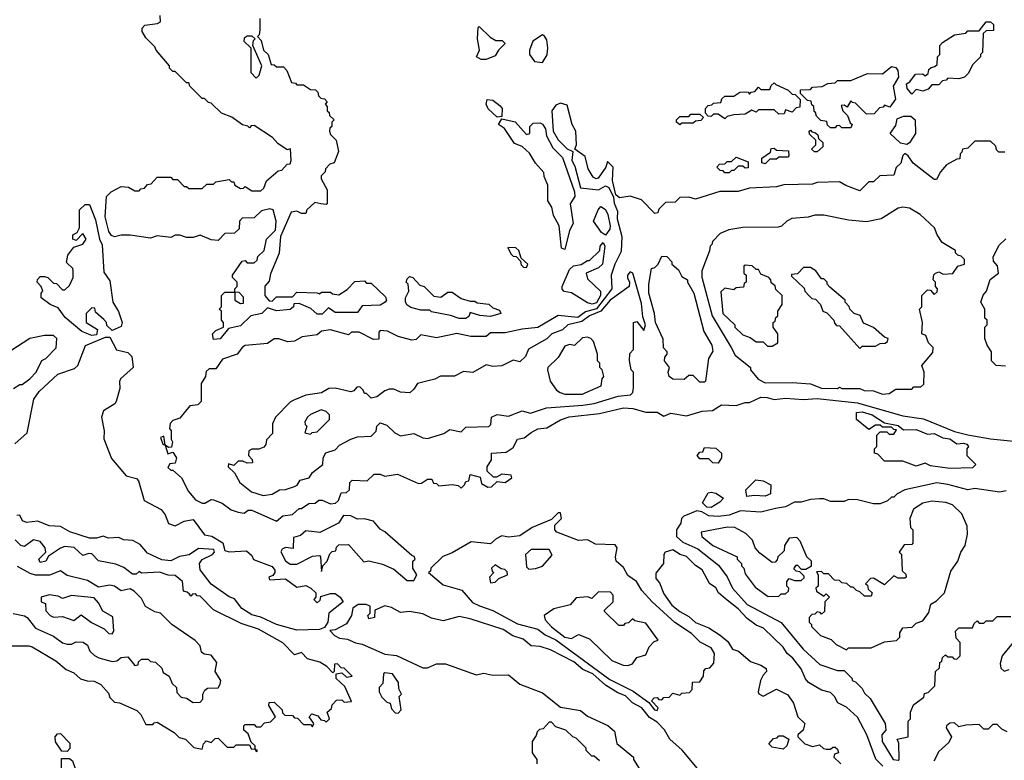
# Model space of a CAD drawing. Extents: x 2769579 to 2883812, y 684207 to 828660.
# Tile 270 of 505: x 2783624 to 2787996, y 802081 to 805370. Entities that reach past the tile are written whole.
import ezdxf

# ---------------------------------------------------------------- set-up
doc = ezdxf.new("R2010")
doc.units = 0

msp = doc.modelspace()

# ---------------------------------------------------------------- linework, layer by layer
at = {"layer": '0CON02XD'}
for points in [[(2784485, 803950), (2784480, 803975), (2784495, 803990), (2784530, 804005), (2784530, 804025), (2784520, 804035), (2784520, 804075), (2784510, 804085), (2784520, 804095), (2784520, 804145), (2784535, 804160), (2784580, 804160), (2784580, 804125), (2784605, 804110), (2784618.3, 804111.7), (2784618.3, 804138.3), (2784598.3, 804158.3), (2784580, 804160), (2784580, 804175), (2784590, 804185), (2784590, 804205), (2784570, 804225), (2784570, 804235), (2784611.7, 804298.3), (2784625, 804300), (2784635, 804290), (2784665, 804290), (2784678.3, 804301.7), (2784681.7, 804318.3), (2784710, 804345), (2784720, 804395), (2784760, 804435), (2784762.5, 804475), (2784750, 804525), (2784735, 804530), (2784698.3, 804521.7), (2784665, 804490), (2784611.7, 804488.3), (2784600, 804475), (2784598.3, 804441.7), (2784578.3, 804421.7), (2784535, 804420), (2784505, 804390), (2784475, 804392.5), (2784425, 804412.5), (2784395, 804402.5), (2784365, 804402.5), (2784335, 804412.5), (2784315, 804412.5), (2784295, 804402.5), (2784235, 804410), (2784205, 804400), (2784115, 804412.5), (2784075, 804413.3), (2784045, 804406.2), (2784031.9, 804411.9), (2784019.7, 804429.7), (2784003.3, 804495), (2784010, 804585), (2784030, 804605), (2784075, 804630), (2784107, 804627), (2784135, 804610), (2784155, 804610), (2784161.7, 804618.3), (2784178.3, 804621.7), (2784191.7, 804638.3), (2784208.3, 804641.7), (2784235, 804670), (2784295, 804670), (2784305, 804660), (2784325, 804660), (2784355, 804630), (2784365, 804630), (2784375, 804620), (2784435, 804620), (2784455, 804640), (2784485, 804640), (2784495, 804650), (2784555, 804660), (2784565, 804650), (2784575, 804650), (2784580, 804635), (2784605, 804620), (2784618.3, 804621.7), (2784625, 804630), (2784655, 804610), (2784695, 804610), (2784708.3, 804621.7), (2784720, 804655), (2784771.7, 804698.3), (2784788.3, 804701.7), (2784811.7, 804728.3), (2784825, 804730), (2784830, 804745), (2784826.4, 804796.4), (2784811.7, 804791.7), (2784770.7, 804820.7), (2784747, 804847), (2784665, 804900), (2784651.7, 804898.3), (2784645, 804890), (2784637.5, 804897.5), (2784613, 804903), (2784567, 804937), (2784520, 804955), (2784475, 805000), (2784463, 805003), (2784445, 805020), (2784435, 805020), (2784411.7, 805041.7), (2784380, 805075), (2784375, 805090), (2784365, 805090), (2784315, 805140), (2784305, 805140), (2784290, 805155), (2784290, 805165), (2784230, 805235), (2784225, 805250), (2784185, 805290), (2784168.3, 805318.3), (2784168.3, 805331.7), (2784180, 805345), (2784236.4, 805353.6), (2784249.3, 805360.7), (2784248.3, 805388.3)], [(2784690, 805375), (2784690, 805325), (2784687, 805303), (2784680, 805295), (2784697, 805277), (2784707.5, 805235), (2784727.5, 805215), (2784741.7, 805171.7), (2784755, 805170), (2784765, 805160), (2784795, 805160), (2784810, 805145), (2784831.7, 805091.7), (2784848.3, 805088.3), (2784855, 805080), (2784885, 805080), (2784915, 805060), (2784938.3, 805058.3), (2784948.3, 805048.3), (2784951.7, 805031.7), (2784961.7, 805021.7), (2784978.3, 805018.3), (2784990, 805005), (2784980, 804995), (2784990, 804985), (2784990, 804965), (2784998.3, 804958.3), (2785000, 804945), (2785020, 804925), (2785010, 804915), (2785010, 804895), (2785001.7, 804888.3), (2785000, 804875), (2785005, 804860), (2785030, 804835), (2785040, 804785), (2785020, 804735), (2785001.7, 804728.3), (2784981.7, 804708.3), (2784980, 804695), (2784963, 804677), (2784963, 804663), (2784990, 804615), (2784990, 804555), (2784985, 804550), (2784961.7, 804551.7), (2784935, 804557.5), (2784900, 804525), (2784895, 804510), (2784875, 804510), (2784855, 804520), (2784830, 804515), (2784783, 804407), (2784777, 804333), (2784738.3, 804241.7), (2784731.7, 804208.3), (2784713, 804187), (2784712.5, 804145), (2784731.7, 804121.7), (2784745, 804120), (2784765, 804140), (2784835, 804140), (2784855, 804160), (2784945, 804157.5), (2784955, 804152.5), (2784965, 804160), (2785005, 804160), (2785013, 804153), (2785041.7, 804148.3), (2785078.3, 804171.7), (2785113, 804207), (2785155, 804210), (2785165, 804200), (2785185, 804200), (2785249.3, 804139.3), (2785252.5, 804125), (2785247.5, 804115), (2785225, 804102.5), (2785145, 804100), (2785125, 804070), (2785025, 804070), (2784995, 804090), (2784967, 804063), (2784945, 804062.5), (2784917, 804087), (2784865, 804110), (2784841.7, 804108.3), (2784840, 804095), (2784825, 804082.5), (2784765, 804077.5), (2784725, 804090), (2784700, 804065), (2784650, 804055), (2784605, 804010), (2784551.7, 803998.3), (2784515, 803952.5), (2784485, 803950)], [(2787585, 805040), (2787564.2, 805064.2), (2787562.5, 805085), (2787576.4, 805093.6), (2787601.7, 805128.3), (2787635, 805130), (2787645, 805120), (2787658.3, 805131.7), (2787661.7, 805148.3), (2787671.7, 805158.3), (2787688.3, 805161.7), (2787698.3, 805171.7), (2787700, 805205), (2787710, 805215), (2787710, 805255), (2787721.7, 805268.3), (2787775, 805302.5), (2787825, 805310), (2787835, 805320), (2787885, 805320), (2787915, 805360), (2787935, 805360), (2787948.3, 805348.3), (2787948.3, 805321.7), (2787915, 805320), (2787901.7, 805308.3), (2787900, 805225), (2787890, 805215), (2787890, 805205), (2787855, 805170), (2787837, 805133), (2787820, 805115), (2787795, 805107.5), (2787745, 805110), (2787738.3, 805101.7), (2787721.7, 805098.3), (2787705, 805080), (2787675, 805080), (2787658.3, 805061.7), (2787635, 805052.5), (2787605, 805060), (2787585, 805040)], [(2785695, 805192.5), (2785673, 805193), (2785652.5, 805205), (2785666.7, 805235), (2785657.5, 805285), (2785660, 805335), (2785665, 805340), (2785713, 805293), (2785738.3, 805278.3), (2785767, 805277), (2785780, 805265), (2785750, 805235), (2785735, 805210), (2785695, 805192.5)], [(2785945, 805180), (2785965.8, 805214.2), (2785968.8, 805245), (2785965, 805280), (2785955, 805297.5), (2785945, 805302.5), (2785902.5, 805275), (2785887.5, 805235), (2785887.5, 805215), (2785910, 805185), (2785945, 805180)], [(2784675, 805110), (2784687, 805123), (2784700, 805165), (2784660, 805255), (2784663, 805277), (2784670, 805285), (2784656.4, 805296.4), (2784635, 805297.5), (2784621.7, 805288.3), (2784620, 805275), (2784650, 805245), (2784650, 805135), (2784675, 805110)], [(2787315, 804890), (2787275, 804890), (2787265, 804900), (2787251.7, 804898.3), (2787245, 804890), (2787225, 804890), (2787211.7, 804901.7), (2787208.3, 804918.3), (2787181.7, 804921.7), (2787161.7, 804941.7), (2787158.3, 804958.3), (2787151.7, 804961.7), (2787150, 804985), (2787141.7, 804991.7), (2787138.3, 805008.3), (2787121.7, 805011.7), (2787091.7, 805041.7), (2787091.7, 805058.3), (2787135, 805060), (2787145, 805070), (2787187, 805073), (2787213, 805087), (2787245, 805090), (2787255, 805100), (2787315, 805100), (2787388.3, 805131.7), (2787455, 805130), (2787495, 805162.5), (2787515, 805157.5), (2787523.3, 805145), (2787526.2, 805115), (2787502.5, 805075), (2787513, 805017), (2787488.3, 804981.7), (2787465, 804990), (2787458.3, 804981.7), (2787441.7, 804978.3), (2787418.3, 804951.7), (2787385, 804950), (2787335, 805000), (2787321.7, 805001.7), (2787315, 805010), (2787298.3, 804981.7), (2787285, 804990), (2787271.7, 804988.3), (2787280, 804965), (2787300, 804945), (2787311.7, 804911.7), (2787320, 804905), (2787315, 804890)], [(2786755, 804930), (2786725, 804950), (2786705, 804950), (2786695, 804940), (2786681.7, 804941.7), (2786670, 804955), (2786670, 804975), (2786681.7, 804988.3), (2786698.3, 804991.7), (2786705, 805000), (2786738.3, 805001.7), (2786741.7, 805018.3), (2786755, 805030), (2786795, 805030), (2786822.5, 805047.5), (2786845, 805050), (2786858.3, 805048.3), (2786865, 805040), (2786871.7, 805048.3), (2786888.3, 805051.7), (2786905, 805070), (2786915, 805060), (2786955, 805060), (2786961.7, 805078.3), (2786975, 805090), (2786981.7, 805081.7), (2787037, 805057), (2787055, 805040), (2787068.3, 805038.3), (2787090, 805015), (2787088.3, 804981.7), (2787071.7, 804978.3), (2787055, 804960), (2787025, 804970), (2787018.3, 804951.7), (2786995, 804950), (2786975, 804970), (2786905, 804970), (2786895, 804960), (2786875, 804967.5), (2786845, 804950), (2786795, 804947.5), (2786765, 804940), (2786755, 804930)], [(2787570, 804765), (2787555, 804776.2), (2787545, 804767.5), (2787536.7, 804733.3), (2787516.4, 804713.6), (2787505, 804680), (2787443, 804677), (2787415, 804650), (2787395, 804650), (2787355, 804610), (2787293, 804633), (2787265, 804650), (2787165, 804647.5), (2787145, 804640), (2787017, 804637), (2786985, 804627.5), (2786865, 804622.5), (2786815, 804606.7), (2786733.6, 804606.4), (2786625, 804572.5), (2786595, 804582.5), (2786555, 804580), (2786535, 804560), (2786491.7, 804558.3), (2786461.7, 804528.3), (2786458.3, 804511.7), (2786445, 804510), (2786385, 804570), (2786335, 804586.7), (2786288.3, 804578.3), (2786271.7, 804591.7), (2786256.4, 804656.4), (2786260, 804715), (2786235, 804740), (2786227.5, 804715), (2786193, 804667), (2786183.6, 804663.6), (2786170.7, 804670.7), (2786148.3, 804708.3), (2786135, 804762.5), (2786090, 804795), (2786096.2, 804815), (2786093.3, 804875), (2786077.5, 804905), (2786055, 804990), (2786025, 805000), (2786005, 804990), (2785987.5, 804965), (2785992.9, 804875), (2786015, 804836.7), (2786055, 804796.7), (2786080, 804785), (2786076.7, 804745), (2786089.5, 804719.5), (2786115, 804623.8), (2786195, 804614), (2786225, 804632.5), (2786240, 804625), (2786261.7, 804581.7), (2786263.3, 804555), (2786279.3, 804519.3), (2786276.7, 804485), (2786297.7, 804407.7), (2786295, 804340), (2786267.5, 804285), (2786251.2, 804235), (2786253.8, 804175), (2786185, 804085.5), (2786136.7, 804073.3), (2786102.6, 804047.4), (2786015, 804056), (2785925, 804003.8), (2785855, 803996.2), (2785780.7, 803979.3), (2785715, 803980), (2785695, 803962.5), (2785627, 803963), (2785565, 803976.7), (2785475, 803957.5), (2785405, 803970), (2785385, 803950), (2785365, 803947.5), (2785305, 803962.5), (2785257, 803987), (2785225, 803990), (2785218.3, 803981.7), (2785218.3, 803951.7), (2785195, 803950), (2785131.7, 803981.7), (2785098.3, 803981.7), (2785085, 803970), (2785005, 803992.5), (2784965, 803986.7), (2784945, 803970), (2784878.3, 803961.7), (2784845, 803942.5), (2784815, 803940), (2784775, 803952.5), (2784755, 803952.5), (2784725, 803932.5), (2784625, 803922.5), (2784613.6, 803916.4), (2784590, 803885), (2784525, 803862.5), (2784495, 803820), (2784465, 803820), (2784451.7, 803808.3), (2784450, 803785), (2784430, 803755), (2784430, 803675), (2784415, 803660), (2784380, 803655), (2784335, 803600), (2784305, 803590), (2784293, 803577), (2784290, 803555), (2784297.5, 803545), (2784297, 803507), (2784302.5, 803495), (2784298.3, 803471.7), (2784285, 803470), (2784270, 803480), (2784265, 803520), (2784250, 803515), (2784260, 803485), (2784270, 803480), (2784281.7, 803441.7), (2784305, 803450), (2784320, 803425), (2784315, 803400), (2784291.7, 803398.3), (2784281.7, 803381.7), (2784295, 803370), (2784305, 803370), (2784342.5, 803335), (2784373.3, 803275), (2784405, 803237.5), (2784435, 803222.5), (2784447, 803223), (2784475, 803240), (2784485, 803237.5), (2784523.3, 803223.3), (2784563.9, 803193.9), (2784595, 803182.5), (2784621.7, 803178.3), (2784638.3, 803191.7), (2784655, 803192.5), (2784765, 803143.3)], [(2785745, 804937.5), (2785704.2, 804974.2), (2785696.2, 804995), (2785700, 805015), (2785725, 805013.3), (2785757.7, 804987.7), (2785766.7, 804975), (2785765, 804940), (2785745, 804937.5)], [(2786555, 804902.5), (2786540, 804915), (2786540, 804925), (2786555, 804940), (2786595, 804940), (2786605, 804950), (2786645, 804950), (2786660, 804935), (2786648.3, 804921.7), (2786625, 804920), (2786615, 804910), (2786565, 804910), (2786555, 804902.5)], [(2786045, 804350), (2786030, 804355), (2786020, 804455), (2785995, 804500), (2785987, 804537), (2785970, 804565), (2785970, 804635), (2785953, 804673), (2785951.7, 804691.7), (2785915, 804732.5), (2785887.7, 804777.7), (2785855, 804807.5), (2785820.7, 804820.7), (2785776.4, 804886.4), (2785750, 804905), (2785765, 804930), (2785825, 804916.7), (2785875, 804860), (2785890, 804865), (2785890, 804895), (2785905, 804910), (2785935, 804912.5), (2785945, 804906.7), (2785958.8, 804885), (2785963.3, 804855), (2785991.7, 804801.7), (2786035, 804757.5), (2786088, 804605), (2786090, 804585), (2786068.3, 804551.7), (2786081.2, 804465), (2786065.9, 804434.1), (2786045, 804350)], [(2787563.6, 804816.4), (2787535, 804821.2), (2787490, 804865), (2787515, 804900), (2787520, 804930), (2787548.3, 804941.7), (2787581.7, 804941.7), (2787600, 804925), (2787602.5, 804865), (2787575, 804823.3), (2787563.6, 804816.4)], [(2787153, 804783), (2787140, 804795), (2787160, 804815), (2787160, 804835), (2787131.7, 804861.7), (2787130, 804875), (2787135, 804880), (2787141.7, 804871.7), (2787158.3, 804868.3), (2787168.3, 804858.3), (2787171.7, 804841.7), (2787190, 804825), (2787190, 804805), (2787165, 804783.3), (2787153, 804783)], [(2787998.3, 804781.7), (2787971.7, 804781.7), (2787961.7, 804791.7), (2787958.3, 804808.3), (2787935, 804830), (2787865, 804830), (2787835, 804800), (2787810, 804795), (2787808.3, 804781.7), (2787800, 804775), (2787798.3, 804751.7), (2787785, 804750), (2787740, 804725), (2787712.5, 804695), (2787695, 804660), (2787685, 804660), (2787592.3, 804732.3), (2787570, 804765)], [(2786935, 804730), (2786920, 804735), (2786920, 804755), (2786958.3, 804781.7), (2786961.7, 804798.3), (2786975, 804800), (2786985, 804790), (2787038.3, 804788.3), (2787040, 804765), (2787035, 804760), (2786995, 804760), (2786985, 804750), (2786955, 804750), (2786935, 804730)], [(2786775, 804690), (2786755, 804690), (2786748.3, 804698.3), (2786735, 804700), (2786720, 804715), (2786731.7, 804728.3), (2786755, 804730), (2786765, 804740), (2786785, 804740), (2786805, 804760), (2786858.3, 804738.3), (2786858.3, 804711.7), (2786845, 804710), (2786835, 804720), (2786815, 804720), (2786795, 804700), (2786785, 804700), (2786775, 804690)], [(2783945, 803967.5), (2783900, 803985), (2783827, 804047), (2783795, 804090), (2783760, 804105), (2783720, 804135), (2783720, 804155), (2783727.5, 804165), (2783720, 804185), (2783702.5, 804205), (2783703, 804217), (2783715, 804230), (2783735, 804230), (2783750, 804225), (2783775, 804200), (2783788.3, 804198.3), (2783815, 804170), (2783825, 804170), (2783845, 804190), (2783862.5, 804225), (2783862.5, 804255), (2783860, 804265), (2783832.5, 804292.5), (2783837.5, 804325), (2783865, 804360), (2783905, 804373.3), (2783920, 804395), (2783905, 804420), (2783875, 804390), (2783860, 804395), (2783860, 804415), (2783880, 804425), (2783890, 804445), (2783890, 804525), (2783915, 804550), (2783935, 804550), (2783961.7, 804481.7), (2783978.8, 804395), (2783990.7, 804370.7), (2783998.3, 804248.3), (2784025, 804210), (2784037.5, 804115), (2784063.6, 804073.6), (2784080, 804025), (2784075, 804007.5), (2784035, 803990), (2784011.7, 804011.7), (2784010, 804025), (2783998.3, 804038.3), (2783961.7, 804071.7), (2783958.3, 804088.3), (2783945, 804090), (2783920, 804065), (2783920, 804025), (2783970, 803995), (2783965, 803970), (2783945, 803967.5)], [(2786225, 804412.5), (2786207.5, 804425), (2786172.5, 804475), (2786192.5, 804525), (2786205, 804540), (2786225, 804527.5), (2786236.2, 804505), (2786246, 804455), (2786245, 804440), (2786225, 804412.5)], [(2787455, 803707.5), (2787485, 803710), (2787515, 803730), (2787585, 803730), (2787595, 803740), (2787625, 803740), (2787638.3, 803751.7), (2787640, 803805), (2787630, 803835), (2787678.3, 803891.7), (2787680, 803915), (2787660, 803935), (2787648.3, 803968.3), (2787630, 803975), (2787632.5, 804025), (2787620, 804085), (2787630, 804095), (2787630, 804145), (2787655, 804170), (2787668.3, 804168.3), (2787685, 804150), (2787698.3, 804161.7), (2787700, 804175), (2787690, 804185), (2787690, 804205), (2787680, 804215), (2787683, 804237), (2787690, 804245), (2787705, 804250), (2787725, 804240), (2787767, 804243), (2787790, 804275), (2787820, 804285), (2787820, 804305), (2787805, 804320), (2787790, 804325), (2787780, 804335), (2787780, 804345), (2787720.7, 804380.7), (2787697.5, 804415), (2787686.4, 804446.4), (2787622.5, 804505), (2787575, 804532.5), (2787545, 804537.5), (2787525, 804532.5), (2787450, 804485), (2787385, 804472.5), (2787305, 804480), (2787195, 804502.5), (2787155, 804502.5), (2787125, 804492.5), (2787053, 804487), (2787030, 804475), (2787007, 804453), (2786991.7, 804448.3), (2786835, 804447.5), (2786773, 804437), (2786735, 804420), (2786700, 804385), (2786698.3, 804371.7), (2786690, 804365), (2786687, 804343), (2786653.3, 804255), (2786653.6, 804226.4), (2786698.8, 804055), (2786783.3, 803915), (2786800.7, 803880.7), (2786870, 803825), (2786870, 803815), (2786903.6, 803773.6), (2786935, 803757.5), (2787055, 803758.8), (2787135, 803752.5), (2787185, 803733.3), (2787255, 803732.5), (2787265, 803737.5), (2787275, 803732.5), (2787355, 803732.5), (2787373.6, 803723.6), (2787415, 803722.5), (2787455, 803707.5)], [(2788001.7, 803831.7), (2787960, 803835), (2787940, 803855), (2787940, 803895), (2787920, 803925), (2787910, 803955), (2787910, 804005), (2787920, 804015), (2787920, 804035), (2787910, 804045), (2787910, 804085), (2787892.5, 804115), (2787903, 804147), (2787917.5, 804165), (2787933, 804217), (2787970, 804245), (2787966.4, 804276.4), (2787948.3, 804298.3), (2787947.5, 804315), (2787972, 804368), (2788002.5, 804397.5)], [(2785875, 804270), (2785880, 804285), (2785851.7, 804311.7), (2785840, 804345), (2785827, 804357), (2785791.7, 804358.3), (2785805, 804330), (2785815, 804320), (2785828.3, 804318.3), (2785848.3, 804298.3), (2785851.7, 804281.7), (2785861.7, 804271.7), (2785875, 804270)], [(2786166.4, 804106.4), (2786145, 804113.3), (2786075, 804156.7), (2786042.5, 804162.5), (2786033.3, 804173.3), (2786033.3, 804185), (2786065, 804260), (2786083, 804277), (2786117, 804283), (2786145, 804300), (2786155, 804300), (2786200, 804345), (2786202.5, 804365), (2786215, 804380), (2786222.5, 804365), (2786212.5, 804285), (2786195, 804267.5), (2786140, 804245), (2786145, 804220), (2786203.3, 804165), (2786204, 804145), (2786185, 804112), (2786166.4, 804106.4)], [(2786665, 803760), (2786645, 803760), (2786615, 803790), (2786595, 803790), (2786575, 803772.5), (2786525, 803773.3), (2786507.5, 803785), (2786503.3, 803805), (2786510, 803825), (2786487.5, 803855), (2786488.3, 803871.7), (2786500, 803885), (2786500, 803895), (2786483, 803913), (2786481.7, 803951.7), (2786447.5, 804025), (2786442.5, 804065), (2786417.5, 804155), (2786417.5, 804195), (2786430, 804265), (2786445, 804270), (2786460, 804285), (2786475, 804320), (2786498.3, 804318.3), (2786520, 804295), (2786520, 804285), (2786549.3, 804259.3), (2786565, 804230), (2786590, 804215), (2786590, 804205), (2786617.5, 804155), (2786662.5, 803985), (2786697.5, 803925), (2786701.7, 803898.3), (2786682.5, 803865), (2786670, 803765), (2786665, 803760)], [(2786965, 803920), (2786990, 803935), (2786990, 803975), (2786970, 804005), (2786970, 804025), (2786978.3, 804031.7), (2786981.7, 804048.3), (2786990, 804055), (2786990, 804075), (2787010, 804105), (2787010, 804145), (2786981.7, 804171.7), (2786978.3, 804188.3), (2786961.7, 804201.7), (2786960, 804215), (2786950, 804225), (2786915, 804240), (2786905, 804260), (2786895, 804260), (2786877, 804277), (2786845, 804280), (2786840, 804275), (2786840, 804245), (2786850, 804235), (2786850, 804205), (2786841.7, 804198.3), (2786838.3, 804181.7), (2786805, 804180), (2786795, 804170), (2786755, 804177.5), (2786738.3, 804161.7), (2786746.7, 804065), (2786800, 804015), (2786800, 804005), (2786835, 803970), (2786868.3, 803958.3), (2786895, 803940), (2786925, 803940), (2786945, 803920), (2786965, 803920)], [(2787355, 803910), (2787365, 803920), (2787425, 803920), (2787445, 803932.5), (2787467, 803933), (2787478.3, 803941.7), (2787480, 803955), (2787465, 803960), (2787415, 804002.5), (2787371.7, 804021.7), (2787356.4, 804056.4), (2787330, 804065), (2787310, 804085), (2787307, 804097), (2787290, 804115), (2787290, 804125), (2787221.7, 804181.7), (2787210, 804195), (2787210, 804205), (2787195, 804220), (2787185, 804220), (2787160, 804255), (2787135, 804270), (2787105, 804270), (2787078.3, 804241.7), (2787051.7, 804238.3), (2787051.7, 804231.7), (2787108.3, 804178.3), (2787110, 804165), (2787131.7, 804141.7), (2787141.7, 804131.7), (2787158.3, 804128.3), (2787180, 804105), (2787190, 804075), (2787208.3, 804068.3), (2787240, 804035), (2787241.7, 804021.7), (2787251.7, 804011.7), (2787265, 804010), (2787355, 803910)], [(2784705, 803257.5), (2784745, 803262.5), (2784778.3, 803281.7), (2784805, 803283.3), (2784845, 803296.7), (2784856.4, 803303.6), (2784870, 803325), (2784910, 803335), (2784925, 803360), (2784970, 803395), (2784972.5, 803425), (2784983.6, 803446.4), (2785025, 803460), (2785045, 803480), (2785095, 803507.5), (2785125, 803517.5), (2785185, 803520), (2785207, 803543), (2785210, 803565), (2785225, 803580), (2785255, 803570), (2785290, 803535), (2785315, 803522.5), (2785375, 803532.5), (2785415, 803512.5), (2785435, 803510), (2785507, 803533), (2785535, 803550), (2785585, 803540), (2785605, 803560), (2785707, 803563), (2785717, 803573), (2785720, 803605), (2785745, 803617.5), (2785795, 803610), (2785855, 803632.5), (2785893, 803623), (2785963.8, 803646.2), (2786125, 803658), (2786175, 803666.2), (2786281.7, 803698.3), (2786336.1, 803703.9), (2786347.5, 803715), (2786350, 803735), (2786350, 803805), (2786340, 803815), (2786332.5, 803855), (2786333, 803887), (2786350, 803905), (2786350, 804025), (2786365, 804030), (2786395, 803990), (2786402.5, 804015), (2786390.7, 804050.7), (2786385, 804110), (2786347.5, 804245), (2786335, 804250), (2786323.3, 804235), (2786323.8, 804223.8), (2786332.5, 804205), (2786330, 804185), (2786246, 804125), (2786204.6, 804075.4), (2786153.8, 804055), (2786120.8, 804029.2), (2786057.5, 804015), (2786035, 803993.3), (2785987.5, 803975), (2785965, 803952.5), (2785883.6, 803906.4), (2785870, 803875), (2785845, 803850), (2785815, 803857.5), (2785765, 803832.5), (2785725, 803830), (2785695, 803837.5), (2785637, 803803), (2785595, 803807.5), (2785555, 803787.5), (2785493, 803787), (2785467, 803773), (2785390, 803755), (2785375, 803730), (2785356.4, 803713.6), (2785315, 803716.2), (2785285, 803728.8), (2785265, 803730), (2785245, 803722.5), (2785210, 803695), (2785185, 803690), (2785165, 803710), (2785155, 803710), (2785150, 803725), (2785135, 803740), (2785121.7, 803738.3), (2785108.3, 803721.7), (2785095, 803717.5), (2785025, 803733.3), (2784997, 803733), (2784965, 803712.5), (2784895, 803702.5), (2784845, 803682.5), (2784827, 803673), (2784760, 803605), (2784747.5, 803575), (2784747, 803533), (2784720, 803505), (2784717, 803483), (2784708.3, 803471.7), (2784686.4, 803463.6), (2784655, 803462.5), (2784642.5, 803455), (2784640, 803435), (2784657, 803417), (2784658.3, 803401.7), (2784635, 803400), (2784615, 803410), (2784595, 803410), (2784575, 803390), (2784551.7, 803398.3), (2784550, 803385), (2784578.3, 803358.3), (2784602.5, 803315), (2784653, 803273), (2784705, 803257.5)], [(2785605, 804042.5), (2785575, 804042.5), (2785537, 804057), (2785453, 804073), (2785445, 804080), (2785405, 804080), (2785361.7, 804091.7), (2785344, 804104), (2785337, 804117), (2785337.5, 804135), (2785352.5, 804165), (2785350, 804195), (2785340, 804205), (2785345, 804220), (2785355, 804230), (2785370, 804225), (2785401.7, 804191.7), (2785420, 804185), (2785463, 804143), (2785495, 804137.5), (2785525, 804160), (2785545, 804160), (2785585, 804132.5), (2785625, 804120), (2785645, 804120), (2785655, 804112.5), (2785707, 804107), (2785725, 804090), (2785755, 804080), (2785760, 804065), (2785715, 804052.5), (2785667, 804057), (2785625, 804070), (2785618.3, 804051.7), (2785605, 804042.5)], [(2783597, 803733), (2783625, 803750), (2783635, 803750), (2783670, 803775), (2783697.5, 803805), (2783723.3, 803856.7), (2783740, 803865), (2783787, 803913), (2783790, 803955), (2783775, 803967.5), (2783735, 803967.5), (2783670, 803955), (2783585, 803900)], [(2783602.7, 803487.3), (2783658, 803535), (2783686.7, 803685), (2783710.5, 803719.5), (2783794.2, 803795.8), (2783868.3, 803821.7), (2783882.5, 803835), (2783917, 803923), (2784005, 803960), (2784025, 803960), (2784053.9, 803903.9), (2784105, 803892.5), (2784122.5, 803875), (2784127.5, 803825), (2784072.5, 803775), (2784067, 803763), (2784068.3, 803731.7), (2784052.5, 803675), (2784046.4, 803663.6), (2783997, 803633), (2783987.5, 803605), (2784000, 803545), (2783998.3, 803508.3), (2784031.7, 803421.7), (2784097.5, 803345), (2784142.5, 803332.5), (2784152.5, 803322.5), (2784177.5, 803235), (2784252.5, 803195), (2784270.7, 803170.7), (2784285, 803132.5), (2784315, 803122.5), (2784355, 803143.3), (2784395, 803150), (2784445, 803082.5), (2784477, 803077), (2784526.7, 803046.7), (2784535, 803012.5), (2784555, 803006.7), (2784631.7, 803011.7), (2784655, 802990), (2784663, 802973), (2784745, 802942.5), (2784757.5, 802925), (2784757.5, 802915), (2784748.3, 802901.7), (2784730, 802895), (2784733, 802883), (2784805, 802887.5), (2784855, 802850), (2784895, 802857.5), (2784917.5, 802845), (2784940, 802825), (2784940, 802805), (2784930, 802795), (2784945, 802780), (2784958.3, 802791.7), (2784961.7, 802808.3), (2785005, 802822.5), (2785025, 802822.5), (2785047.5, 802805), (2785060, 802785), (2784997.5, 802735), (2784992.5, 802695), (2784978.3, 802671.7), (2784955, 802662.5), (2784855, 802658.8), (2784764.2, 802684.2), (2784695, 802717.5), (2784655, 802726.7), (2784610, 802755), (2784578.3, 802798.3), (2784555, 802807.5), (2784475, 802863.3), (2784426.4, 802926.4), (2784422.5, 802955), (2784435, 802972.5), (2784480, 802995), (2784490, 803005), (2784487, 803017), (2784418.3, 803021.7), (2784377, 802993), (2784333.6, 802986.4), (2784295, 802966.7), (2784255, 802971.2), (2784191.7, 803001.7), (2784159.3, 803039.3), (2784127, 803057), (2784085, 803060), (2784065, 803070), (2784018.3, 803068.3), (2783995, 803076.7), (2783965, 803067.5), (2783935, 803067.5), (2783846.4, 803096.4), (2783805, 803120), (2783755, 803122.5), (2783705, 803142.5), (2783655, 803136.7), (2783637.5, 803145), (2783625, 803170), (2783611.7, 803168.3)], [(2786045, 803706.7), (2786123, 803707), (2786135, 803712.5), (2786206.4, 803743.6), (2786210, 803775), (2786217.5, 803785), (2786210, 803815), (2786200, 803825), (2786200, 803845), (2786190, 803855), (2786190, 803885), (2786171.7, 803941.7), (2786160, 803955), (2786145, 803960), (2786123, 803957), (2786087.5, 803922.5), (2786065, 803927.5), (2786045, 803920), (2786015, 803870), (2785970, 803825), (2785967.5, 803815), (2785980, 803765), (2786007.5, 803725), (2786023.9, 803713.9), (2786045, 803706.7)], [(2784765, 803143.3), (2784793, 803167), (2784835, 803172.5), (2784865, 803200), (2784875, 803200), (2784908.3, 803221.7), (2784937, 803223), (2784953, 803237), (2784967, 803237), (2785005, 803220), (2785027, 803223), (2785040, 803235), (2785051.7, 803268.3), (2785075, 803270), (2785088.3, 803281.7), (2785090, 803315), (2785100, 803325), (2785167, 803323), (2785198.3, 803351.7), (2785225, 803352.5), (2785245, 803342.5), (2785301.7, 803351.7), (2785395, 803310), (2785408.3, 803311.7), (2785435, 803330), (2785455, 803330), (2785461.7, 803311.7), (2785475, 803310), (2785485, 803300), (2785545, 803306.7), (2785571.7, 803301.7), (2785585, 803290), (2785600, 803305), (2785605, 803320), (2785618.3, 803321.7), (2785625, 803350), (2785668.3, 803338.3), (2785675, 803310), (2785703.6, 803293.6), (2785720, 803295), (2785745, 803320), (2785780, 803315), (2785810, 803335), (2785807, 803347), (2785765, 803352.5), (2785741.7, 803338.3), (2785728.3, 803338.3), (2785700, 803365), (2785700, 803385), (2785720, 803415), (2785720, 803445), (2785785, 803450), (2785815, 803470), (2785835, 803507.5), (2785865, 803512.5), (2785895, 803537.5), (2785925, 803552.5), (2785965, 803557.5), (2786026.4, 803593.6), (2786063.9, 803606.1), (2786198.3, 803621.7), (2786305, 803646.7), (2786347, 803643), (2786405, 803627.5), (2786455, 803627.5), (2786485, 803610), (2786515, 803622.5), (2786585, 803611.2), (2786655, 803631.2), (2786700, 803635), (2786740.7, 803659.3), (2786805, 803656.2), (2786845, 803670), (2786865, 803670), (2786915, 803693.3), (2786943, 803693), (2786975, 803683.8), (2787025, 803690), (2787105, 803683.3), (2787165, 803688), (2787345, 803669.2), (2787545, 803610.8), (2787638, 803598), (2787775, 803542), (2787835, 803526.2), (2787935, 803508.8), (2788155, 803486.7)], [(2784915, 803530), (2784922.5, 803537.5), (2784945, 803540), (2785000, 803595), (2785000, 803615), (2784985, 803630), (2784963, 803637), (2784915, 803617.5), (2784902.5, 803605), (2784890, 803585), (2784891.7, 803571.7), (2784900, 803565), (2784890, 803535), (2784915, 803530)], [(2787755, 803377.5), (2787668.3, 803388.3), (2787645, 803400), (2787605, 803387.5), (2787545, 803410), (2787465, 803410), (2787435, 803440), (2787420, 803445), (2787420, 803465), (2787430, 803475), (2787430, 803525), (2787445, 803540), (2787475, 803540), (2787485, 803530), (2787505, 803530), (2787518.3, 803548.3), (2787505, 803550), (2787495, 803560), (2787455, 803560), (2787445, 803570), (2787425, 803570), (2787395, 803550), (2787340, 803595), (2787340, 803625), (2787365, 803628.8), (2787410, 803615), (2787465, 803580), (2787525, 803567.5), (2787548.3, 803548.3), (2787605, 803550), (2787655, 803530), (2787685, 803532.5), (2787723, 803513), (2787755, 803508.8), (2787785, 803486.7), (2787815, 803490), (2787830, 803485), (2787837.5, 803475), (2787830, 803465), (2787830, 803435), (2787870, 803395), (2787855, 803380), (2787755, 803377.5)], [(2786725, 803400), (2786701.7, 803401.7), (2786685, 803420), (2786645, 803420), (2786632.5, 803435), (2786645, 803450), (2786658.3, 803451.7), (2786665, 803470), (2786715, 803467.5), (2786740, 803445), (2786740, 803425), (2786725, 803400)], [(2788005, 803277.5), (2787975, 803272.5), (2787865, 803287.5), (2787835, 803282.5), (2787745, 803306.7), (2787697, 803313), (2787555, 803282.5), (2787520, 803265), (2787505, 803250), (2787495, 803250), (2787477, 803233), (2787445, 803220), (2787415, 803220), (2787345, 803237.5), (2787305, 803240), (2787285, 803230), (2787225, 803230), (2787195, 803242.5), (2787175, 803242.5), (2787135, 803240), (2787095, 803227.5), (2787065, 803227.5), (2787025, 803207.5), (2786980.7, 803199.3), (2786915, 803183.3), (2786825, 803188.8), (2786775, 803170), (2786725, 803163.8), (2786685, 803166.2), (2786652.5, 803185), (2786630.7, 803189.3), (2786573.9, 803166.1), (2786562.5, 803155), (2786560, 803135), (2786540, 803105), (2786540, 803075), (2786569.3, 803049.3), (2786635, 803020), (2786727.7, 802947.7), (2786766.1, 802896.1), (2786790, 802845), (2786855, 802772.5), (2787005, 802692.5), (2787103.3, 802575), (2787177, 802507), (2787255, 802480), (2787285, 802480), (2787320, 802445), (2787320, 802435), (2787335, 802430), (2787365, 802400), (2787375, 802380), (2787400, 802355), (2787467.5, 802245), (2787470, 802215), (2787452.5, 802195), (2787453.3, 802165), (2787502.5, 802085), (2787525, 802082.5)], [(2786853, 803253), (2786848.3, 803281.7), (2786893, 803327), (2786925, 803322.5), (2786960, 803305), (2786957.5, 803265), (2786935, 803253.8), (2786885, 803257.5), (2786853, 803253)], [(2786695, 803204.2), (2786675, 803206), (2786656.2, 803225), (2786681.7, 803268.3), (2786695, 803272.5), (2786715, 803267.5), (2786750, 803245), (2786733, 803227), (2786695, 803204.2)], [(2787295, 802572.5), (2787305, 802580), (2787405, 802580), (2787465, 802607.5), (2787517, 802613), (2787531.7, 802628.3), (2787533, 802647), (2787545, 802670), (2787587, 802673), (2787605, 802690), (2787635, 802700), (2787661.7, 802738.3), (2787670, 802775), (2787695, 802790), (2787730, 802825), (2787758.3, 802921.7), (2787790, 802965), (2787802.5, 803005), (2787822.5, 803035), (2787832.5, 803085), (2787831.7, 803121.7), (2787807.5, 803175), (2787766.1, 803216.1), (2787736.4, 803226.4), (2787675, 803232.5), (2787635, 803222.5), (2787593.6, 803196.4), (2787577.5, 803155), (2787580, 803115), (2787590, 803105), (2787590, 803045), (2787585, 803040), (2787551.7, 803038.3), (2787530, 803005), (2787540, 802995), (2787543, 802923), (2787558.3, 802908.3), (2787560, 802895), (2787555, 802890), (2787525, 802890), (2787505, 802900), (2787465, 802860), (2787415, 802890), (2787401.7, 802888.3), (2787380, 802865), (2787388.3, 802858.3), (2787391.7, 802841.7), (2787410, 802825), (2787405, 802810), (2787375, 802810), (2787355, 802830), (2787340, 802835), (2787325, 802850), (2787315, 802850), (2787297, 802867), (2787275, 802870), (2787265, 802880), (2787241.7, 802881.7), (2787215, 802910), (2787195, 802910), (2787185, 802920), (2787161.7, 802918.3), (2787170, 802905), (2787170, 802855), (2787160, 802845), (2787161.7, 802831.7), (2787195, 802810), (2787205, 802820), (2787220, 802805), (2787200, 802785), (2787198.3, 802741.7), (2787185, 802730), (2787178.3, 802738.3), (2787165, 802740), (2787155, 802730), (2787141.7, 802728.3), (2787130, 802715), (2787130, 802695), (2787140, 802685), (2787140, 802675), (2787180, 802635), (2787227, 802617), (2787250, 802595), (2787295, 802572.5)], [(2785375, 802880), (2785387.5, 802905), (2785370, 802935), (2785370, 802965), (2785380, 802975), (2785376.4, 802986.4), (2785365, 802990), (2785246.4, 803096.4), (2785225, 803107.5), (2785195, 803142.5), (2785155, 803153.3), (2785125, 803152.5), (2785095, 803167.5), (2785061.7, 803168.3), (2785040, 803135), (2784957, 803093), (2784895, 803100), (2784870.7, 803079.3), (2784840, 803070), (2784838.3, 803021.7), (2784805, 803026.7), (2784790.5, 803019.5), (2784783.6, 803006.4), (2784805, 802967.5), (2784825, 802952.5), (2784855, 802952.5), (2784925, 802987.5), (2784955, 802990), (2784960, 802985), (2784965, 802920), (2784970, 802945), (2784990, 802965), (2785001.7, 802998.3), (2785011.7, 803008.3), (2785028.3, 803011.7), (2785031.7, 803028.3), (2785041.7, 803038.3), (2785085, 803040), (2785153, 802963), (2785175, 802967.5), (2785235, 802952.5), (2785285, 802930), (2785345, 802880), (2785375, 802880)], [(2786455, 802302.5), (2786460, 802315), (2786430, 802345), (2786441.7, 802358.3), (2786455, 802360), (2786461.7, 802351.7), (2786475, 802350), (2786485, 802360), (2786508.3, 802361.7), (2786525, 802380), (2786555, 802370), (2786565, 802380), (2786598.3, 802381.7), (2786610, 802395), (2786611.7, 802428.3), (2786645, 802430), (2786660, 802455), (2786661.7, 802478.3), (2786671.7, 802488.3), (2786688.3, 802491.7), (2786707, 802513), (2786710, 802555), (2786695, 802580), (2786646.4, 802606.4), (2786607.5, 802645), (2786533, 802693), (2786433.3, 802785), (2786387.5, 802835), (2786362.5, 802875), (2786325, 802902.5), (2786305, 802937.5), (2786272.5, 802965), (2786270, 802985), (2786277.5, 803025), (2786268.3, 803038.3), (2786180.7, 803040.7), (2786145, 803060), (2786105, 803057.5), (2786010, 803095), (2786000, 803105), (2786000, 803125), (2786030, 803155), (2786025, 803180), (2786015, 803180), (2785985, 803150), (2785900, 803115), (2785845, 803077.5), (2785795, 803072.5), (2785765, 803077.5), (2785740, 803065), (2785715, 803042.5), (2785628.3, 803051.7), (2785545, 803002.5), (2785503.9, 802986.1), (2785450, 802935), (2785448.3, 802921.7), (2785440, 802915), (2785505, 802860), (2785587, 802837), (2785635, 802782.5), (2785666.7, 802766.7), (2785725, 802746.7), (2785835, 802687.5), (2785925, 802663.3), (2785957.7, 802637.7), (2786005, 802616.2), (2786245, 802440), (2786348.3, 802388.3), (2786418.3, 802338.3), (2786442.5, 802305), (2786455, 802302.5)], [(2786948.3, 802808.3), (2786995, 802810), (2787005, 802820), (2787025, 802820), (2787038.3, 802831.7), (2787040, 802845), (2787030, 802855), (2787030, 802875), (2787041.7, 802888.3), (2787065, 802880), (2787095, 802880), (2787108.3, 802891.7), (2787108.3, 802898.3), (2787088.3, 802918.3), (2787071.7, 802921.7), (2787061.7, 802931.7), (2787071.7, 802948.3), (2787078.3, 802948.3), (2787095, 802930), (2787115, 802930), (2787140, 802945), (2787140, 802965), (2787120, 802985), (2787090, 803055), (2787075, 803070), (2787041.7, 803068.3), (2787020, 803035), (2787018.3, 803011.7), (2786990, 802985), (2786988.3, 802971.7), (2786978.3, 802961.7), (2786965, 802960), (2786910.7, 803000.7), (2786890, 803025), (2786878.3, 803058.3), (2786848.3, 803088.3), (2786800, 803115), (2786767, 803117), (2786650, 803095), (2786652.5, 803075), (2786702.5, 803035), (2786810, 802985), (2786810, 802975), (2786830, 802955), (2786830, 802945), (2786840, 802935), (2786845, 802910), (2786890.7, 802850.7), (2786948.3, 802808.3)], [(2783575, 802590), (2783665, 802590), (2783680, 802585), (2783785, 802522.5), (2783830, 802485), (2783865, 802470), (2783895, 802442.5), (2783923.6, 802433.6), (2783955, 802432.5), (2783985, 802417.5), (2784018.8, 802378.8), (2784025, 802360), (2784045, 802340), (2784067, 802337), (2784145, 802302.5), (2784162.5, 802285), (2784185, 802240), (2784215, 802240), (2784221.7, 802248.3), (2784235, 802250), (2784310, 802205), (2784333, 802183), (2784360, 802175), (2784398.3, 802138.3), (2784435, 802130), (2784440, 802155), (2784451.7, 802168.3), (2784475, 802160), (2784491.7, 802178.3), (2784505, 802180), (2784545, 802140), (2784575, 802140), (2784585, 802150), (2784645, 802150), (2784651.7, 802131.7), (2784670, 802130), (2784675, 802120), (2784680, 802125), (2784670, 802130), (2784670, 802145), (2784651.7, 802161.7), (2784638.3, 802198.3), (2784620, 802215), (2784620, 802235), (2784625, 802240), (2784665, 802240), (2784675, 802230), (2784695, 802230), (2784711.7, 802248.3), (2784738.3, 802251.7), (2784760, 802275), (2784730, 802325), (2784731.7, 802338.3), (2784755, 802340), (2784790, 802305), (2784791.7, 802291.7), (2784801.7, 802281.7), (2784835, 802280), (2784845, 802270), (2784858.3, 802268.3), (2784885, 802240), (2784915, 802240), (2784925, 802230), (2784930, 802245), (2784910, 802275), (2784921.7, 802288.3), (2784948.3, 802278.3), (2784961.7, 802261.7), (2784978.3, 802258.3), (2784985, 802250), (2785000, 802265), (2784990, 802295), (2785008.3, 802311.7), (2785011.7, 802328.3), (2785031.7, 802348.3), (2785055, 802350), (2785065, 802340), (2785098.3, 802341.7), (2785068.3, 802408.3), (2785030, 802445), (2785030, 802465), (2785055, 802470), (2785075, 802450), (2785100, 802455), (2785065, 802490), (2785051.7, 802491.7), (2785035, 802510), (2785021.7, 802508.3), (2785020, 802475), (2785015, 802470), (2784988.3, 802498.3), (2784957, 802517), (2784901.7, 802531.7), (2784875, 802560), (2784845, 802550), (2784793, 802603), (2784685, 802663.3), (2784608.3, 802688.3), (2784485, 802750), (2784425, 802810), (2784411.7, 802811.7), (2784405, 802820), (2784391.7, 802818.3), (2784385, 802810), (2784378.3, 802818.3), (2784368.3, 802828.3), (2784351.7, 802831.7), (2784347.5, 802875), (2784315, 802902.5), (2784283.6, 802903.6), (2784245, 802916.2), (2784165, 802912.5), (2784155, 802920), (2784141.7, 802908.3), (2784125, 802907.5), (2784087, 802937), (2784051.7, 802951.7), (2783975, 802967.5), (2783945, 802997.5), (2783930.7, 802999.3), (2783905, 802990), (2783866.4, 803026.4), (2783825, 803030), (2783805, 803023.3), (2783751.7, 802988.3), (2783740, 802965), (2783715, 802960), (2783710, 802975), (2783740, 803005), (2783737.5, 803025), (2783715, 803052.5), (2783685, 803060), (2783645, 803030), (2783630, 803035), (2783605, 803060)], [(2785885, 802930), (2785915, 802932.5), (2785946.4, 802943.6), (2785988.3, 802991.7), (2785975, 803017.5), (2785895, 803017.5), (2785870, 802995), (2785875, 802940), (2785885, 802930)], [(2787456.2, 802055), (2787426.4, 802086.4), (2787386.2, 802195), (2787345, 802273.3), (2787295, 802317.5), (2787257, 802337), (2787242.5, 802365), (2787225, 802382.5), (2787185, 802392.5), (2787127, 802427), (2787113, 802443), (2787095, 802487.5), (2787056.7, 802535), (2787032.5, 802555), (2787013.9, 802583.9), (2786927.3, 802667.3), (2786895, 802681.2), (2786855, 802711.2), (2786815, 802753.8), (2786758.6, 802798.6), (2786727.5, 802825), (2786715, 802847.5), (2786687, 802867), (2786655, 802927.5), (2786625, 802946.7), (2786585.8, 802985.8), (2786557.5, 802995), (2786525, 803016), (2786490, 803005), (2786483.8, 802995), (2786482.5, 802955), (2786448.3, 802911.7), (2786448.3, 802888.3), (2786465, 802870), (2786485, 802820), (2786520.7, 802770.7), (2786555, 802742.5), (2786595, 802720), (2786625, 802693.3), (2786685, 802670), (2786735, 802637.5), (2786769.3, 802609.3), (2786790, 802575), (2786816.1, 802566.1), (2786869.3, 802519.3), (2786915, 802503.3), (2786938.3, 802488.3), (2786940, 802475), (2786925, 802460), (2786913.3, 802435), (2786903.3, 802385), (2786906.4, 802376.4), (2786925, 802366.7), (2786985, 802397.5), (2787035, 802372.5), (2787060, 802335), (2787080, 802275), (2787110, 802245), (2787102.5, 802215), (2787080, 802195), (2787080, 802185), (2787110, 802155), (2787145, 802142.5), (2787175, 802150), (2787193, 802133), (2787205, 802130), (2787225, 802130), (2787235, 802140), (2787245, 802140), (2787255, 802130), (2787260, 802115), (2787241.7, 802108.3), (2787240, 802095), (2787270, 802065)], [(2784395, 802337.5), (2784425, 802340), (2784437, 802353), (2784437.5, 802375), (2784447, 802393), (2784458.3, 802401.7), (2784505, 802402.5), (2784515, 802420), (2784517.5, 802435), (2784492.5, 802475), (2784500, 802515), (2784475, 802547.5), (2784443, 802553), (2784431.7, 802561.7), (2784425, 802590), (2784403, 802613), (2784300, 802685), (2784250, 802735), (2784225, 802740), (2784183.6, 802763.6), (2784165, 802800), (2784133, 802833), (2784115, 802842.5), (2784075, 802833.3), (2784045, 802853.8), (2784025, 802858.8), (2783975, 802850), (2783925, 802880), (2783835, 802902.5), (2783805, 802922.5), (2783756.4, 802903.6), (2783695, 802903.3), (2783670.5, 802910.5), (2783615, 802942.5)], [(2785715, 802870), (2785735, 802872.5), (2785751.7, 802888.3), (2785790, 802905), (2785788.3, 802918.3), (2785778.3, 802928.3), (2785761.7, 802931.7), (2785735, 802950), (2785720, 802935), (2785721.7, 802921.7), (2785730, 802915), (2785710, 802895), (2785715, 802870)], [(2784035, 802642.5), (2784042.5, 802655), (2784038.3, 802718.3), (2783993.3, 802743.3), (2783975, 802780), (2783955, 802802.5), (2783855, 802812.5), (2783815, 802800), (2783795, 802810), (2783755, 802816.7), (2783720, 802805), (2783720, 802785), (2783738.3, 802778.3), (2783740, 802745), (2783760, 802725), (2783775, 802717.5), (2783815, 802720), (2783865, 802702.5), (2783897, 802727), (2783943, 802693), (2784000, 802665), (2784020, 802645), (2784035, 802642.5)], [(2786325, 802502.5), (2786345, 802510), (2786365, 802537.5), (2786405, 802550), (2786420, 802585), (2786441.7, 802608.3), (2786460, 802615), (2786405, 802690), (2786355, 802700), (2786345, 802710), (2786328.3, 802691.7), (2786311.7, 802688.3), (2786305, 802680), (2786285, 802680), (2786221.7, 802741.7), (2786221.7, 802748.3), (2786260, 802785), (2786260, 802815), (2786248.3, 802828.3), (2786195, 802830), (2786165, 802800), (2786145, 802807.5), (2786095, 802803.3), (2786068.3, 802771.7), (2785996.4, 802753.6), (2785952.5, 802725), (2785957.5, 802705), (2785985, 802673.3), (2786045, 802628.8), (2786075, 802622.5), (2786105, 802640), (2786155, 802620), (2786253.9, 802523.9), (2786303.6, 802503.6), (2786325, 802502.5)], [(2786633.3, 802045), (2786565.7, 802125.7), (2786511.2, 802175), (2786487.3, 802217.3), (2786455, 802251.2), (2786421.2, 802271.2), (2786386.2, 802315), (2786345, 802336.2), (2786315, 802368), (2786280.3, 802380.3), (2786225.6, 802415.6), (2786168.8, 802465), (2786124.2, 802484.2), (2786085, 802518), (2785981.7, 802571.7), (2785936.1, 802586.1), (2785895, 802590), (2785859.2, 802619.2), (2785814.1, 802634.1), (2785771.7, 802661.7), (2785625, 802710), (2785575, 802720), (2785505, 802700), (2785453, 802713), (2785415, 802731.2), (2785355, 802742.5), (2785315, 802737.5), (2785275, 802760), (2785245, 802766.7), (2785201.7, 802748.3), (2785200, 802715), (2785175, 802710), (2785170, 802725), (2785180, 802735), (2785180, 802765), (2785163, 802773), (2785127, 802773), (2785103, 802757), (2785097.5, 802725), (2785075, 802687.5), (2785025, 802660), (2785001.7, 802658.3), (2785022.5, 802635), (2785045, 802623.8), (2785079.3, 802619.3), (2785115, 802602.5), (2785145, 802597.5), (2785245, 802552.5), (2785297, 802547), (2785415, 802492.5), (2785435, 802492.5), (2785475, 802510), (2785515, 802510), (2785650.7, 802460.7), (2785685, 802467.5), (2785725, 802460), (2785795, 802461.2), (2785845, 802418.8), (2785945, 802381.2), (2786025, 802316.7), (2786115, 802302.5), (2786145, 802277.5), (2786236.1, 802236.1), (2786265, 802210), (2786276.4, 802156.4), (2786350, 802095), (2786350, 802085), (2786400, 802005)], [(2783595, 802733.8), (2783645, 802722.5), (2783657.5, 802715), (2783695, 802667.5), (2783775, 802632.5), (2783815, 802603.3), (2783835, 802596.7), (2783855, 802597.5), (2783875, 802607.5), (2783905.9, 802605.9), (2783925, 802592.5), (2783936.4, 802566.4), (2783956.1, 802546.1), (2783976.1, 802536.1), (2784035, 802520), (2784055, 802522.5), (2784075, 802537.5), (2784105, 802540), (2784135, 802502.5), (2784150, 802505), (2784151.7, 802518.3), (2784165, 802530), (2784195, 802530), (2784205, 802520), (2784227, 802517), (2784255, 802490), (2784261.7, 802471.7), (2784287.5, 802455), (2784301.7, 802421.7), (2784320, 802405), (2784321.7, 802381.7), (2784341.7, 802361.7), (2784365, 802357.5), (2784395, 802337.5)], [(2787525, 802082.5), (2787530, 802085), (2787527.5, 802157.5), (2787520, 802175), (2787570, 802185), (2787570, 802255), (2787580, 802265), (2787580, 802295), (2787593, 802327), (2787638.3, 802361.7), (2787641.7, 802378.3), (2787658.3, 802381.7), (2787688.3, 802411.7), (2787690, 802475), (2787708.3, 802491.7), (2787710, 802515), (2787718.3, 802521.7), (2787721.7, 802538.3), (2787735, 802550), (2787745, 802540), (2787765, 802540), (2787771.7, 802531.7), (2787785, 802530), (2787800, 802545), (2787800, 802605), (2787783, 802623), (2787780, 802655), (2787795, 802670), (2787855, 802670), (2787861.7, 802688.3), (2787875, 802700), (2787885, 802690), (2787905, 802690), (2787915, 802700), (2787945, 802700), (2787965, 802720), (2788025, 802720)], [(2788062.5, 802637.5), (2787986.2, 802545), (2787978.3, 802511.7), (2787980.5, 802490.5), (2787995, 802476.7), (2788017.5, 802485)], [(2785305, 802290), (2785317.5, 802305), (2785310, 802365), (2785320, 802375), (2785308.3, 802398.3), (2785306.4, 802426.4), (2785280, 802465), (2785245, 802470), (2785240, 802465), (2785237, 802423), (2785220, 802405), (2785220, 802385), (2785231.7, 802361.7), (2785255, 802340), (2785270, 802335), (2785275, 802310), (2785291.7, 802291.7), (2785305, 802290)], [(2786198.3, 802078.3), (2786175, 802100), (2786165, 802100), (2786140, 802125), (2786140, 802135), (2786095, 802180), (2786080, 802185), (2786050, 802215), (2786005, 802230), (2785985, 802250), (2785975, 802250), (2785948.3, 802221.7), (2785931.7, 802218.3), (2785921.7, 802208.3), (2785918.3, 802191.7), (2785900, 802165), (2785900, 802115), (2785920, 802085), (2785920, 802065)], [(2788008.3, 802208.3), (2787985, 802220), (2787965, 802240), (2787945, 802240), (2787925, 802220), (2787905, 802220), (2787885, 802240), (2787825, 802237.5), (2787795, 802230), (2787775, 802247.5), (2787755, 802246.7), (2787740, 802235), (2787737.5, 802225), (2787762.5, 802185), (2787749.3, 802160.7), (2787705, 802120), (2787683, 802077)], [(2783835, 802120), (2783811.7, 802121.7), (2783783, 802163), (2783782.5, 802185), (2783791.7, 802198.3), (2783805, 802200), (2783847, 802157), (2783847, 802133), (2783835, 802120)], [(2787015, 802130), (2786965, 802140), (2786950, 802155), (2786971.7, 802178.3), (2786988.3, 802181.7), (2786995, 802190), (2787015, 802190), (2787040, 802175), (2787030, 802145), (2787015, 802130)], [(2783915, 801980), (2783895, 801980), (2783885, 801990), (2783855, 801990), (2783848.3, 801998.3), (2783835, 802000), (2783810, 802025), (2783810, 802090), (2783845, 802090), (2783858.3, 802078.3), (2783870, 802045), (2783918.3, 802008.3), (2783920, 801985), (2783915, 801980)]]:
    msp.add_lwpolyline(points, dxfattribs=at)

doc.saveas('drawing.dxf')
